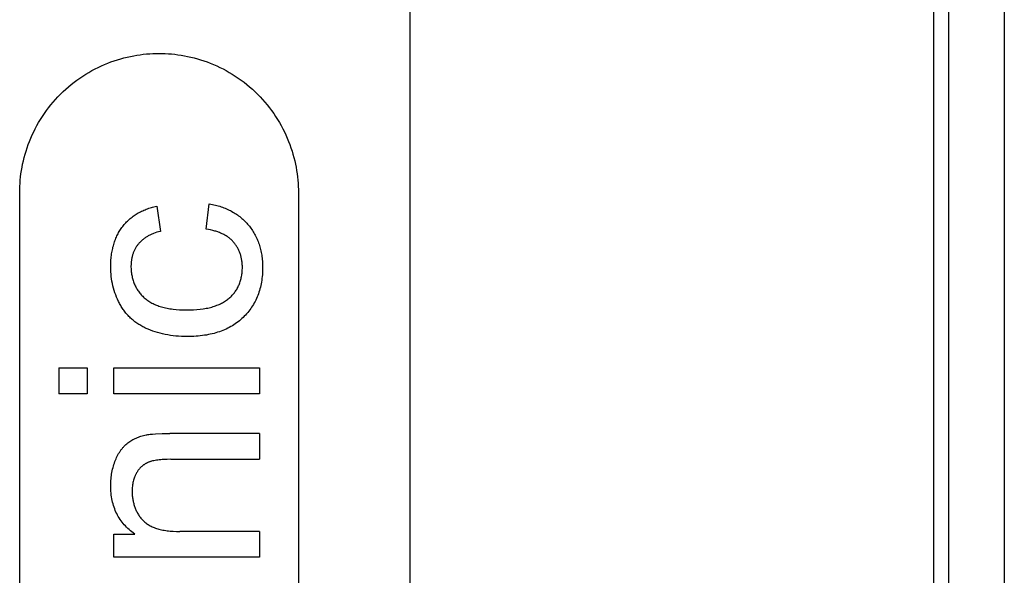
# Model space of a CAD drawing. Header units: millimetres. Extents: x -2637 to -1637, y 678 to 1678.
# Tile 288 of 348: x -2060 to -2052, y 1427 to 1432. Entities that reach past the tile are written whole.
import ezdxf

# ---------------------------------------------------------------- set-up
doc = ezdxf.new("R2010")
doc.units = ezdxf.units.MM
doc.layers.add('Make2D$B.SHOW mini', color=7, linetype='Continuous', true_color=0x000000)

msp = doc.modelspace()

# ---------------------------------------------------------------- linework, layer by layer
at = {"layer": 'Make2D$B.SHOW mini', "color": 18, "lineweight": -3, "true_color": 0x000000}
for points in [[(-2056.9173, 1438.506), (-2056.9173, 1417.806)], [(-2052.2173, 1422.856), (-2052.2173, 1433.456)], [(-2052.0845, 1433.456), (-2052.0845, 1422.856)], [(-2051.5845, 1433.456), (-2051.5845, 1422.856)], [(-2060.4173, 1430.356), (-2060.417, 1430.3838), (-2060.416, 1430.4117), (-2060.4144, 1430.4399), (-2060.4122, 1430.4683), (-2060.4093, 1430.4969), (-2060.4057, 1430.5256), (-2060.4014, 1430.5545), (-2060.3964, 1430.5835), (-2060.3907, 1430.6125), (-2060.3842, 1430.6416), (-2060.377, 1430.6708), (-2060.369, 1430.7), (-2060.3603, 1430.7291), (-2060.3508, 1430.7582), (-2060.3405, 1430.7872), (-2060.3295, 1430.8161), (-2060.3177, 1430.8449), (-2060.3051, 1430.8735), (-2060.2917, 1430.9019), (-2060.2776, 1430.9301), (-2060.2627, 1430.9581), (-2060.2471, 1430.9857), (-2060.2307, 1431.013), (-2060.2135, 1431.04), (-2060.1956, 1431.0666), (-2060.177, 1431.0928), (-2060.1577, 1431.1186), (-2060.1377, 1431.1439), (-2060.117, 1431.1687), (-2060.0957, 1431.193), (-2060.0737, 1431.2167), (-2060.0511, 1431.2399), (-2060.028, 1431.2625), (-2060.0042, 1431.2844), (-2059.9799, 1431.3058), (-2059.9551, 1431.3265), (-2059.9298, 1431.3465), (-2059.9041, 1431.3658), (-2059.8779, 1431.3844), (-2059.8513, 1431.4023), (-2059.8243, 1431.4194), (-2059.797, 1431.4358), (-2059.7693, 1431.4515), (-2059.7414, 1431.4664), (-2059.7132, 1431.4805), (-2059.6848, 1431.4939), (-2059.6562, 1431.5064), (-2059.6274, 1431.5182), (-2059.5985, 1431.5293), (-2059.5695, 1431.5395), (-2059.5404, 1431.549), (-2059.5112, 1431.5578), (-2059.4821, 1431.5657), (-2059.4529, 1431.5729), (-2059.4238, 1431.5794), (-2059.3947, 1431.5851), (-2059.3657, 1431.5902), (-2059.3369, 1431.5945), (-2059.3082, 1431.598), (-2059.2796, 1431.601), (-2059.2512, 1431.6032), (-2059.223, 1431.6048), (-2059.195, 1431.6057), (-2059.1673, 1431.606), (-2059.1395, 1431.6057), (-2059.1115, 1431.6048), (-2059.0833, 1431.6032), (-2059.0549, 1431.601), (-2059.0264, 1431.598), (-2058.9976, 1431.5945), (-2058.9688, 1431.5902), (-2058.9398, 1431.5851), (-2058.9108, 1431.5794), (-2058.8816, 1431.5729), (-2058.8525, 1431.5657), (-2058.8233, 1431.5578), (-2058.7942, 1431.549), (-2058.7651, 1431.5395), (-2058.7361, 1431.5293), (-2058.7071, 1431.5182), (-2058.6784, 1431.5064), (-2058.6498, 1431.4939), (-2058.6213, 1431.4805), (-2058.5931, 1431.4664), (-2058.5652, 1431.4515), (-2058.5376, 1431.4358), (-2058.5102, 1431.4194), (-2058.4833, 1431.4023), (-2058.4566, 1431.3844), (-2058.4305, 1431.3658), (-2058.4047, 1431.3465), (-2058.3794, 1431.3265), (-2058.3546, 1431.3058), (-2058.3303, 1431.2844), (-2058.3066, 1431.2625), (-2058.2834, 1431.2399), (-2058.2608, 1431.2167), (-2058.2388, 1431.193), (-2058.2175, 1431.1687), (-2058.1968, 1431.1439), (-2058.1768, 1431.1186), (-2058.1575, 1431.0928), (-2058.1389, 1431.0666), (-2058.121, 1431.04), (-2058.1039, 1431.013), (-2058.0875, 1430.9857), (-2058.0718, 1430.9581), (-2058.0569, 1430.9301), (-2058.0428, 1430.9019), (-2058.0294, 1430.8735), (-2058.0168, 1430.8449), (-2058.005, 1430.8161), (-2057.994, 1430.7872), (-2057.9837, 1430.7582), (-2057.9742, 1430.7291), (-2057.9655, 1430.7), (-2057.9575, 1430.6708), (-2057.9503, 1430.6416), (-2057.9439, 1430.6125), (-2057.9381, 1430.5835), (-2057.9331, 1430.5545), (-2057.9288, 1430.5256), (-2057.9252, 1430.4969), (-2057.9223, 1430.4683), (-2057.9201, 1430.4399), (-2057.9185, 1430.4117), (-2057.9176, 1430.3838), (-2057.9173, 1430.356)], [(-2060.4173, 1419.056), (-2060.4173, 1430.356)], [(-2057.9173, 1430.356), (-2057.9173, 1419.056)], [(-2058.7167, 1430.256), (-2058.7027, 1430.2535), (-2058.689, 1430.2508), (-2058.6754, 1430.2479), (-2058.662, 1430.2447), (-2058.6488, 1430.2412), (-2058.6358, 1430.2376), (-2058.6229, 1430.2337), (-2058.6102, 1430.2296), (-2058.5978, 1430.2252), (-2058.5855, 1430.2206), (-2058.5734, 1430.2158), (-2058.5615, 1430.2108), (-2058.5498, 1430.2055), (-2058.5382, 1430.2), (-2058.5269, 1430.1943), (-2058.5158, 1430.1884), (-2058.5048, 1430.1822), (-2058.4941, 1430.1758), (-2058.4835, 1430.1693), (-2058.4732, 1430.1625), (-2058.463, 1430.1555), (-2058.4531, 1430.1482), (-2058.4433, 1430.1408), (-2058.4338, 1430.1332), (-2058.4245, 1430.1253), (-2058.4153, 1430.1173), (-2058.4064, 1430.109), (-2058.3977, 1430.1006), (-2058.3892, 1430.0919), (-2058.3809, 1430.0831), (-2058.3728, 1430.074), (-2058.3649, 1430.0647), (-2058.3572, 1430.0553), (-2058.3497, 1430.0456), (-2058.3425, 1430.0358), (-2058.3354, 1430.0257), (-2058.3286, 1430.0155), (-2058.322, 1430.0051), (-2058.3157, 1429.9946), (-2058.3096, 1429.9839), (-2058.3037, 1429.9731), (-2058.2981, 1429.9621), (-2058.2927, 1429.9509), (-2058.2875, 1429.9397), (-2058.2826, 1429.9282), (-2058.278, 1429.9167), (-2058.2736, 1429.9051), (-2058.2695, 1429.8933), (-2058.2656, 1429.8814), (-2058.262, 1429.8694), (-2058.2586, 1429.8573), (-2058.2556, 1429.845), (-2058.2527, 1429.8326), (-2058.2501, 1429.82), (-2058.2478, 1429.8073), (-2058.2457, 1429.7944), (-2058.2439, 1429.7813), (-2058.2423, 1429.768), (-2058.2409, 1429.7546), (-2058.2398, 1429.7411), (-2058.239, 1429.7276), (-2058.2383, 1429.7139), (-2058.2378, 1429.6865), (-2058.2379, 1429.6695), (-2058.2384, 1429.6525), (-2058.2393, 1429.6355), (-2058.2405, 1429.6187), (-2058.242, 1429.602), (-2058.2439, 1429.5855), (-2058.2462, 1429.5692), (-2058.2488, 1429.5532), (-2058.2517, 1429.5374), (-2058.2549, 1429.5218), (-2058.2585, 1429.5065), (-2058.2624, 1429.4915), (-2058.2667, 1429.4767), (-2058.2713, 1429.4621), (-2058.2763, 1429.4477), (-2058.2816, 1429.4335), (-2058.2873, 1429.4194), (-2058.2933, 1429.4056), (-2058.2996, 1429.392), (-2058.3063, 1429.3786), (-2058.3133, 1429.3654), (-2058.3207, 1429.3524), (-2058.3284, 1429.3396), (-2058.3365, 1429.327), (-2058.3449, 1429.3147), (-2058.3536, 1429.3026), (-2058.3626, 1429.2908), (-2058.372, 1429.2792), (-2058.3817, 1429.2679), (-2058.3918, 1429.2568), (-2058.4021, 1429.246), (-2058.4128, 1429.2354), (-2058.4238, 1429.2251), (-2058.4351, 1429.2151), (-2058.4468, 1429.2054), (-2058.4587, 1429.196), (-2058.471, 1429.1868), (-2058.4836, 1429.178), (-2058.4964, 1429.1695), (-2058.5096, 1429.1613), (-2058.5231, 1429.1534), (-2058.5369, 1429.1458), (-2058.5509, 1429.1385), (-2058.5653, 1429.1316), (-2058.58, 1429.125), (-2058.5949, 1429.1188), (-2058.6101, 1429.1128), (-2058.6256, 1429.1073), (-2058.6414, 1429.1021), (-2058.6574, 1429.0972), (-2058.6738, 1429.0927), (-2058.6905, 1429.0885), (-2058.7075, 1429.0847), (-2058.7248, 1429.0812), (-2058.7424, 1429.078), (-2058.7604, 1429.0752), (-2058.7788, 1429.0727), (-2058.7974, 1429.0705), (-2058.8164, 1429.0686), (-2058.8356, 1429.0671), (-2058.855, 1429.0659), (-2058.8746, 1429.0651), (-2058.9142, 1429.0644), (-2058.9401, 1429.0647), (-2058.9658, 1429.0656), (-2058.9914, 1429.067), (-2059.0166, 1429.069), (-2059.0412, 1429.0716), (-2059.0653, 1429.0748), (-2059.089, 1429.0785), (-2059.1122, 1429.0829), (-2059.1351, 1429.0877), (-2059.1577, 1429.0932), (-2059.1798, 1429.0992), (-2059.2016, 1429.1058), (-2059.2229, 1429.1129), (-2059.2438, 1429.1207), (-2059.2641, 1429.129), (-2059.284, 1429.1379), (-2059.2937, 1429.1425), (-2059.3033, 1429.1473), (-2059.3128, 1429.1523), (-2059.3221, 1429.1573), (-2059.3313, 1429.1626), (-2059.3403, 1429.168), (-2059.3492, 1429.1735), (-2059.3579, 1429.1792), (-2059.3666, 1429.1851), (-2059.375, 1429.1911), (-2059.3833, 1429.1972), (-2059.3915, 1429.2036), (-2059.3995, 1429.21), (-2059.4073, 1429.2167), (-2059.415, 1429.2235), (-2059.4226, 1429.2304), (-2059.43, 1429.2376), (-2059.4372, 1429.2448), (-2059.4442, 1429.2523), (-2059.4511, 1429.2599), (-2059.4579, 1429.2676), (-2059.4645, 1429.2755), (-2059.4709, 1429.2835), (-2059.4772, 1429.2917), (-2059.4833, 1429.3), (-2059.4892, 1429.3084), (-2059.495, 1429.3169), (-2059.5006, 1429.3256), (-2059.5061, 1429.3344), (-2059.5114, 1429.3433), (-2059.5166, 1429.3523), (-2059.5216, 1429.3615), (-2059.5264, 1429.3707), (-2059.5311, 1429.38), (-2059.54, 1429.399), (-2059.5483, 1429.4183), (-2059.556, 1429.4379), (-2059.563, 1429.4579), (-2059.5695, 1429.4781), (-2059.5753, 1429.4985), (-2059.5805, 1429.5192), (-2059.5851, 1429.54), (-2059.5892, 1429.5609), (-2059.5926, 1429.582), (-2059.5954, 1429.6032), (-2059.5976, 1429.6244), (-2059.5993, 1429.6456), (-2059.6003, 1429.6668), (-2059.6008, 1429.688), (-2059.6006, 1429.7145), (-2059.5994, 1429.7409), (-2059.5985, 1429.7539), (-2059.5973, 1429.7669), (-2059.596, 1429.7798), (-2059.5944, 1429.7926), (-2059.5926, 1429.8053), (-2059.5906, 1429.8179), (-2059.5883, 1429.8304), (-2059.5858, 1429.8427), (-2059.5832, 1429.8549), (-2059.5803, 1429.8669), (-2059.5772, 1429.8788), (-2059.5739, 1429.8904), (-2059.5703, 1429.9019), (-2059.5666, 1429.9133), (-2059.5627, 1429.9244), (-2059.5585, 1429.9353), (-2059.5542, 1429.9461), (-2059.5496, 1429.9567), (-2059.5449, 1429.9671), (-2059.5399, 1429.9773), (-2059.5347, 1429.9874), (-2059.5294, 1429.9972), (-2059.5238, 1430.0069), (-2059.518, 1430.0164), (-2059.5121, 1430.0258), (-2059.5059, 1430.0349), (-2059.4996, 1430.0439), (-2059.4931, 1430.0527), (-2059.4864, 1430.0612), (-2059.4795, 1430.0696), (-2059.4724, 1430.0778), (-2059.4652, 1430.0859), (-2059.4577, 1430.0937), (-2059.4501, 1430.1014), (-2059.4423, 1430.1089), (-2059.4343, 1430.1162), (-2059.4261, 1430.1233), (-2059.4177, 1430.1302), (-2059.4091, 1430.137), (-2059.4004, 1430.1436), (-2059.3915, 1430.1499), (-2059.3824, 1430.1561), (-2059.3731, 1430.1621), (-2059.3636, 1430.1679), (-2059.354, 1430.1736), (-2059.3442, 1430.179), (-2059.3342, 1430.1842), (-2059.324, 1430.1893), (-2059.3136, 1430.1941), (-2059.3031, 1430.1988), (-2059.2924, 1430.2032), (-2059.2815, 1430.2075), (-2059.2705, 1430.2115), (-2059.2592, 1430.2154), (-2059.2478, 1430.219), (-2059.2362, 1430.2225), (-2059.2245, 1430.2257), (-2059.2126, 1430.2288), (-2059.2005, 1430.2316), (-2059.1882, 1430.2343)], [(-2059.1882, 1430.2343), (-2059.1551, 1430.0087)], [(-2058.7448, 1430.028), (-2058.7167, 1430.256)], [(-2058.4993, 1429.9121), (-2058.5044, 1429.9178), (-2058.5096, 1429.9233), (-2058.515, 1429.9286), (-2058.5206, 1429.9339), (-2058.5263, 1429.939), (-2058.5322, 1429.944), (-2058.5383, 1429.9489), (-2058.5445, 1429.9536), (-2058.5509, 1429.9582), (-2058.5575, 1429.9627), (-2058.5642, 1429.967), (-2058.5711, 1429.9712), (-2058.5782, 1429.9753), (-2058.5855, 1429.9792), (-2058.5929, 1429.983), (-2058.6005, 1429.9867), (-2058.6082, 1429.9903), (-2058.6162, 1429.9937), (-2058.6243, 1429.997), (-2058.6325, 1430.0002), (-2058.6409, 1430.0032), (-2058.6495, 1430.0061), (-2058.6583, 1430.0089), (-2058.6673, 1430.0116), (-2058.6764, 1430.0141), (-2058.6856, 1430.0165), (-2058.7047, 1430.0208), (-2058.7244, 1430.0247), (-2058.7448, 1430.028)], [(-2059.1551, 1430.0087), (-2059.1712, 1430.0044), (-2059.1869, 1429.9998), (-2059.202, 1429.9947), (-2059.2166, 1429.9892), (-2059.2237, 1429.9863), (-2059.2307, 1429.9834), (-2059.2376, 1429.9803), (-2059.2444, 1429.9771), (-2059.251, 1429.9739), (-2059.2575, 1429.9705), (-2059.2638, 1429.9671), (-2059.2701, 1429.9635), (-2059.2762, 1429.9599), (-2059.2822, 1429.9562), (-2059.288, 1429.9523), (-2059.2938, 1429.9484), (-2059.2994, 1429.9444), (-2059.3048, 1429.9403), (-2059.3102, 1429.9362), (-2059.3154, 1429.9319), (-2059.3205, 1429.9276), (-2059.3255, 1429.9231), (-2059.3303, 1429.9186), (-2059.335, 1429.914), (-2059.3396, 1429.9093), (-2059.3441, 1429.9045), (-2059.3484, 1429.8997), (-2059.3526, 1429.8947), (-2059.3567, 1429.8897), (-2059.3606, 1429.8846), (-2059.3645, 1429.8794), (-2059.3682, 1429.8741), (-2059.3717, 1429.8688), (-2059.3752, 1429.8633), (-2059.3785, 1429.8578), (-2059.3816, 1429.8522), (-2059.3847, 1429.8465), (-2059.3876, 1429.8408), (-2059.3904, 1429.8349), (-2059.3931, 1429.829), (-2059.3956, 1429.823), (-2059.398, 1429.8169), (-2059.4002, 1429.8107), (-2059.4023, 1429.8045), (-2059.4043, 1429.7981), (-2059.4062, 1429.7917), (-2059.4079, 1429.7852), (-2059.4095, 1429.7787), (-2059.411, 1429.7721), (-2059.4123, 1429.7654), (-2059.4135, 1429.7587), (-2059.4146, 1429.752), (-2059.4156, 1429.7452), (-2059.4164, 1429.7384), (-2059.4171, 1429.7316), (-2059.4177, 1429.7247), (-2059.4185, 1429.711), (-2059.4189, 1429.6972), (-2059.4189, 1429.6868), (-2059.4186, 1429.6764), (-2059.4181, 1429.666), (-2059.4173, 1429.6557), (-2059.4162, 1429.6455), (-2059.4149, 1429.6353), (-2059.4134, 1429.6251), (-2059.4116, 1429.6151), (-2059.4096, 1429.6051), (-2059.4073, 1429.5952), (-2059.4048, 1429.5854), (-2059.4021, 1429.5757), (-2059.3992, 1429.5661), (-2059.396, 1429.5567), (-2059.3926, 1429.5474), (-2059.3889, 1429.5382), (-2059.3851, 1429.5292), (-2059.381, 1429.5203), (-2059.3767, 1429.5116), (-2059.3722, 1429.503), (-2059.3674, 1429.4946), (-2059.3624, 1429.4863), (-2059.3572, 1429.4782), (-2059.3517, 1429.4702), (-2059.346, 1429.4624), (-2059.3401, 1429.4548), (-2059.3339, 1429.4473), (-2059.3274, 1429.4399), (-2059.3207, 1429.4328), (-2059.3138, 1429.4257), (-2059.3066, 1429.4189), (-2059.2992, 1429.4122), (-2059.2915, 1429.4057), (-2059.2835, 1429.3993), (-2059.2753, 1429.3931), (-2059.2669, 1429.3871), (-2059.2581, 1429.3813), (-2059.2491, 1429.3756), (-2059.2399, 1429.3702), (-2059.2304, 1429.3649), (-2059.2206, 1429.3599), (-2059.2106, 1429.355), (-2059.2003, 1429.3503), (-2059.1897, 1429.3459), (-2059.1789, 1429.3416), (-2059.1678, 1429.3376), (-2059.1564, 1429.3338), (-2059.1448, 1429.3303), (-2059.1329, 1429.3269), (-2059.1208, 1429.3238), (-2059.1083, 1429.3209), (-2059.0956, 1429.3183), (-2059.0825, 1429.3159), (-2059.0692, 1429.3136), (-2059.0555, 1429.3116), (-2059.0415, 1429.3098), (-2059.0125, 1429.3069), (-2058.9824, 1429.3048), (-2058.9517, 1429.3035), (-2058.9207, 1429.303), (-2058.8892, 1429.3034), (-2058.858, 1429.3047), (-2058.8275, 1429.3068), (-2058.7982, 1429.3096), (-2058.7701, 1429.3133), (-2058.7566, 1429.3155), (-2058.7434, 1429.3179), (-2058.7305, 1429.3204), (-2058.7179, 1429.3232), (-2058.7057, 1429.3262), (-2058.6937, 1429.3294), (-2058.6819, 1429.3329), (-2058.6705, 1429.3365), (-2058.6593, 1429.3404), (-2058.6484, 1429.3445), (-2058.6378, 1429.3488), (-2058.6274, 1429.3532), (-2058.6173, 1429.3579), (-2058.6075, 1429.3628), (-2058.598, 1429.3679), (-2058.5887, 1429.3731), (-2058.5796, 1429.3786), (-2058.5709, 1429.3842), (-2058.5624, 1429.39), (-2058.5542, 1429.3959), (-2058.5462, 1429.4021), (-2058.5385, 1429.4083), (-2058.531, 1429.4148), (-2058.5239, 1429.4214), (-2058.5169, 1429.4281), (-2058.5103, 1429.435), (-2058.5038, 1429.4421), (-2058.4977, 1429.4493), (-2058.4917, 1429.4567), (-2058.4861, 1429.4642), (-2058.4806, 1429.4719), (-2058.4754, 1429.4798), (-2058.4705, 1429.4877), (-2058.4658, 1429.4959), (-2058.4613, 1429.5042), (-2058.457, 1429.5126), (-2058.453, 1429.5212), (-2058.4492, 1429.5299), (-2058.4457, 1429.5388), (-2058.4423, 1429.5478), (-2058.4392, 1429.557), (-2058.4363, 1429.5663), (-2058.4337, 1429.5757), (-2058.4312, 1429.5852), (-2058.429, 1429.5948), (-2058.4271, 1429.6044), (-2058.4253, 1429.6142), (-2058.4238, 1429.624), (-2058.4225, 1429.6339), (-2058.4215, 1429.6439), (-2058.4207, 1429.6539), (-2058.4201, 1429.664), (-2058.4198, 1429.674), (-2058.4197, 1429.6841), (-2058.4198, 1429.6922), (-2058.42, 1429.7003), (-2058.4204, 1429.7084), (-2058.4209, 1429.7165), (-2058.4216, 1429.7245), (-2058.4225, 1429.7325), (-2058.4235, 1429.7405), (-2058.4246, 1429.7484), (-2058.426, 1429.7563), (-2058.4274, 1429.7641), (-2058.429, 1429.7719), (-2058.4308, 1429.7796), (-2058.4328, 1429.7872), (-2058.4348, 1429.7947), (-2058.4371, 1429.8021), (-2058.4395, 1429.8094), (-2058.442, 1429.8165), (-2058.4448, 1429.8236), (-2058.4476, 1429.8306), (-2058.4507, 1429.8374), (-2058.4538, 1429.8442), (-2058.4572, 1429.8508), (-2058.4607, 1429.8574), (-2058.4644, 1429.8638), (-2058.4682, 1429.8701), (-2058.4722, 1429.8764), (-2058.4763, 1429.8826), (-2058.4806, 1429.8886), (-2058.485, 1429.8946), (-2058.4896, 1429.9005), (-2058.4944, 1429.9064), (-2058.4993, 1429.9121)], [(-2060.0673, 1428.7828), (-2060.0673, 1428.551)], [(-2060.0673, 1428.7828), (-2059.8131, 1428.7828)], [(-2059.8131, 1428.7828), (-2059.8131, 1428.551)], [(-2059.5713, 1428.551), (-2059.5713, 1428.7828)], [(-2059.5713, 1428.7828), (-2058.2673, 1428.7828)], [(-2058.2673, 1428.7828), (-2058.2673, 1428.551)], [(-2059.8131, 1428.551), (-2060.0673, 1428.551)], [(-2058.2673, 1428.551), (-2059.5713, 1428.551)], [(-2059.3858, 1427.2913), (-2059.399, 1427.3009), (-2059.4118, 1427.3107), (-2059.4242, 1427.3208), (-2059.4361, 1427.3311), (-2059.4477, 1427.3417), (-2059.4588, 1427.3526), (-2059.4695, 1427.3637), (-2059.4798, 1427.3751), (-2059.4897, 1427.3868), (-2059.4991, 1427.3987), (-2059.5081, 1427.4108), (-2059.5167, 1427.4232), (-2059.5249, 1427.4359), (-2059.5327, 1427.4488), (-2059.5401, 1427.462), (-2059.547, 1427.4754), (-2059.5535, 1427.4891), (-2059.5596, 1427.503), (-2059.5652, 1427.5172), (-2059.5705, 1427.5317), (-2059.5753, 1427.5464), (-2059.5797, 1427.5615), (-2059.5838, 1427.5769), (-2059.5873, 1427.5926), (-2059.5905, 1427.6086), (-2059.5933, 1427.6249), (-2059.5956, 1427.6414), (-2059.5975, 1427.6582), (-2059.599, 1427.6751), (-2059.6, 1427.6922), (-2059.6006, 1427.7093), (-2059.6008, 1427.7265), (-2059.6006, 1427.7415), (-2059.6, 1427.7564), (-2059.5991, 1427.7713), (-2059.5979, 1427.7862), (-2059.5963, 1427.801), (-2059.5944, 1427.8157), (-2059.5922, 1427.8303), (-2059.5897, 1427.8448), (-2059.5868, 1427.8591), (-2059.5837, 1427.8733), (-2059.5802, 1427.8873), (-2059.5765, 1427.9011), (-2059.5724, 1427.9147), (-2059.568, 1427.9281), (-2059.5634, 1427.9412), (-2059.5584, 1427.954), (-2059.5532, 1427.9666), (-2059.5477, 1427.9788), (-2059.5419, 1427.9908), (-2059.5359, 1428.0023), (-2059.5296, 1428.0135), (-2059.5231, 1428.0243), (-2059.5164, 1428.0347), (-2059.5129, 1428.0397), (-2059.5094, 1428.0446), (-2059.5059, 1428.0494), (-2059.5023, 1428.0541), (-2059.4987, 1428.0586), (-2059.495, 1428.0631), (-2059.4913, 1428.0674), (-2059.4875, 1428.0717), (-2059.4837, 1428.0758), (-2059.4798, 1428.0799), (-2059.4759, 1428.0838), (-2059.4719, 1428.0877), (-2059.4679, 1428.0914), (-2059.4638, 1428.0951), (-2059.4555, 1428.1022), (-2059.447, 1428.109), (-2059.4383, 1428.1155), (-2059.4295, 1428.1217), (-2059.4204, 1428.1276), (-2059.4112, 1428.1333), (-2059.4017, 1428.1387), (-2059.392, 1428.1438), (-2059.3821, 1428.1486), (-2059.3721, 1428.1533), (-2059.3618, 1428.1576), (-2059.3513, 1428.1617), (-2059.3406, 1428.1656), (-2059.3297, 1428.1692), (-2059.3186, 1428.1726), (-2059.3072, 1428.1758), (-2059.2957, 1428.1788), (-2059.284, 1428.1815)], [(-2059.284, 1428.1815), (-2059.2759, 1428.183), (-2059.2672, 1428.1844), (-2059.2577, 1428.1857), (-2059.2475, 1428.1869), (-2059.2249, 1428.1891), (-2059.1994, 1428.1909), (-2059.1399, 1428.1932), (-2059.069, 1428.1941)], [(-2058.2673, 1428.1941), (-2059.069, 1428.1941)], [(-2058.2673, 1428.1941), (-2058.2673, 1427.9622)], [(-2059.2624, 1427.9352), (-2059.2665, 1427.9334), (-2059.2706, 1427.9316), (-2059.2747, 1427.9297), (-2059.2787, 1427.9278), (-2059.2827, 1427.9257), (-2059.2866, 1427.9236), (-2059.2905, 1427.9213), (-2059.2943, 1427.919), (-2059.2981, 1427.9166), (-2059.3018, 1427.9141), (-2059.3055, 1427.9116), (-2059.3091, 1427.9089), (-2059.3127, 1427.9062), (-2059.3162, 1427.9034), (-2059.3196, 1427.9005), (-2059.323, 1427.8975), (-2059.3263, 1427.8945), (-2059.3296, 1427.8913), (-2059.3328, 1427.8881), (-2059.336, 1427.8848), (-2059.3391, 1427.8815), (-2059.3422, 1427.878), (-2059.3451, 1427.8745), (-2059.3481, 1427.8709), (-2059.3509, 1427.8673), (-2059.3537, 1427.8635), (-2059.3565, 1427.8597), (-2059.3591, 1427.8558), (-2059.3617, 1427.8519), (-2059.3643, 1427.8478), (-2059.3668, 1427.8437), (-2059.3692, 1427.8395), (-2059.3715, 1427.8352), (-2059.3738, 1427.8309), (-2059.3761, 1427.8265), (-2059.3782, 1427.822), (-2059.3803, 1427.8174), (-2059.3823, 1427.8128), (-2059.3862, 1427.8034), (-2059.3897, 1427.7937), (-2059.393, 1427.7839), (-2059.3959, 1427.7739), (-2059.3986, 1427.7636), (-2059.401, 1427.7533), (-2059.4031, 1427.7428), (-2059.4049, 1427.7321), (-2059.4064, 1427.7214), (-2059.4076, 1427.7106), (-2059.4084, 1427.6997), (-2059.409, 1427.6887), (-2059.4092, 1427.6777), (-2059.4092, 1427.6689), (-2059.409, 1427.6602), (-2059.4086, 1427.6514), (-2059.408, 1427.6426), (-2059.4072, 1427.6338), (-2059.4062, 1427.625), (-2059.405, 1427.6163), (-2059.4037, 1427.6076), (-2059.4021, 1427.5989), (-2059.4004, 1427.5903), (-2059.3986, 1427.5817), (-2059.3965, 1427.5732), (-2059.3943, 1427.5648), (-2059.392, 1427.5564), (-2059.3895, 1427.5481), (-2059.3868, 1427.5398), (-2059.384, 1427.5317), (-2059.381, 1427.5236), (-2059.3778, 1427.5157), (-2059.3745, 1427.5078), (-2059.371, 1427.5), (-2059.3674, 1427.4924), (-2059.3635, 1427.4848), (-2059.3594, 1427.4774), (-2059.3552, 1427.4701), (-2059.3507, 1427.4629), (-2059.3461, 1427.4558), (-2059.3412, 1427.4488), (-2059.3361, 1427.442), (-2059.3308, 1427.4352), (-2059.3252, 1427.4287), (-2059.3195, 1427.4222), (-2059.3134, 1427.4159), (-2059.3071, 1427.4097), (-2059.3005, 1427.4036), (-2059.2937, 1427.3978), (-2059.2866, 1427.392), (-2059.2793, 1427.3865), (-2059.2716, 1427.3811), (-2059.2637, 1427.3759), (-2059.2555, 1427.3709), (-2059.247, 1427.3661), (-2059.2382, 1427.3614), (-2059.2291, 1427.357), (-2059.2197, 1427.3528), (-2059.2099, 1427.3488), (-2059.1999, 1427.345), (-2059.1895, 1427.3414), (-2059.1788, 1427.3381), (-2059.1678, 1427.335), (-2059.1564, 1427.3321), (-2059.1447, 1427.3295), (-2059.1327, 1427.327), (-2059.1204, 1427.3248), (-2059.1077, 1427.3228), (-2059.0947, 1427.3211), (-2059.0814, 1427.3195), (-2059.0678, 1427.3182), (-2059.0397, 1427.3161), (-2059.0103, 1427.3149), (-2058.9796, 1427.3145)], [(-2059.0607, 1427.9622), (-2059.0933, 1427.9618), (-2059.1238, 1427.9606), (-2059.1382, 1427.9596), (-2059.1522, 1427.9585), (-2059.1656, 1427.9571), (-2059.1784, 1427.9556), (-2059.1908, 1427.9538), (-2059.2026, 1427.9518), (-2059.2139, 1427.9496), (-2059.2246, 1427.9471), (-2059.2348, 1427.9445), (-2059.2398, 1427.9431), (-2059.2445, 1427.9416), (-2059.2492, 1427.9401), (-2059.2537, 1427.9385), (-2059.2581, 1427.9369), (-2059.2624, 1427.9352)], [(-2059.0607, 1427.9622), (-2058.2673, 1427.9622)], [(-2059.5713, 1427.2913), (-2059.3858, 1427.2913)], [(-2059.5713, 1427.0827), (-2059.5713, 1427.2913)], [(-2058.2673, 1427.3145), (-2058.9796, 1427.3145)], [(-2058.2673, 1427.3145), (-2058.2673, 1427.0827)], [(-2058.2673, 1427.0827), (-2059.5713, 1427.0827)]]:
    msp.add_lwpolyline(points, dxfattribs=at)

doc.saveas('drawing.dxf')
